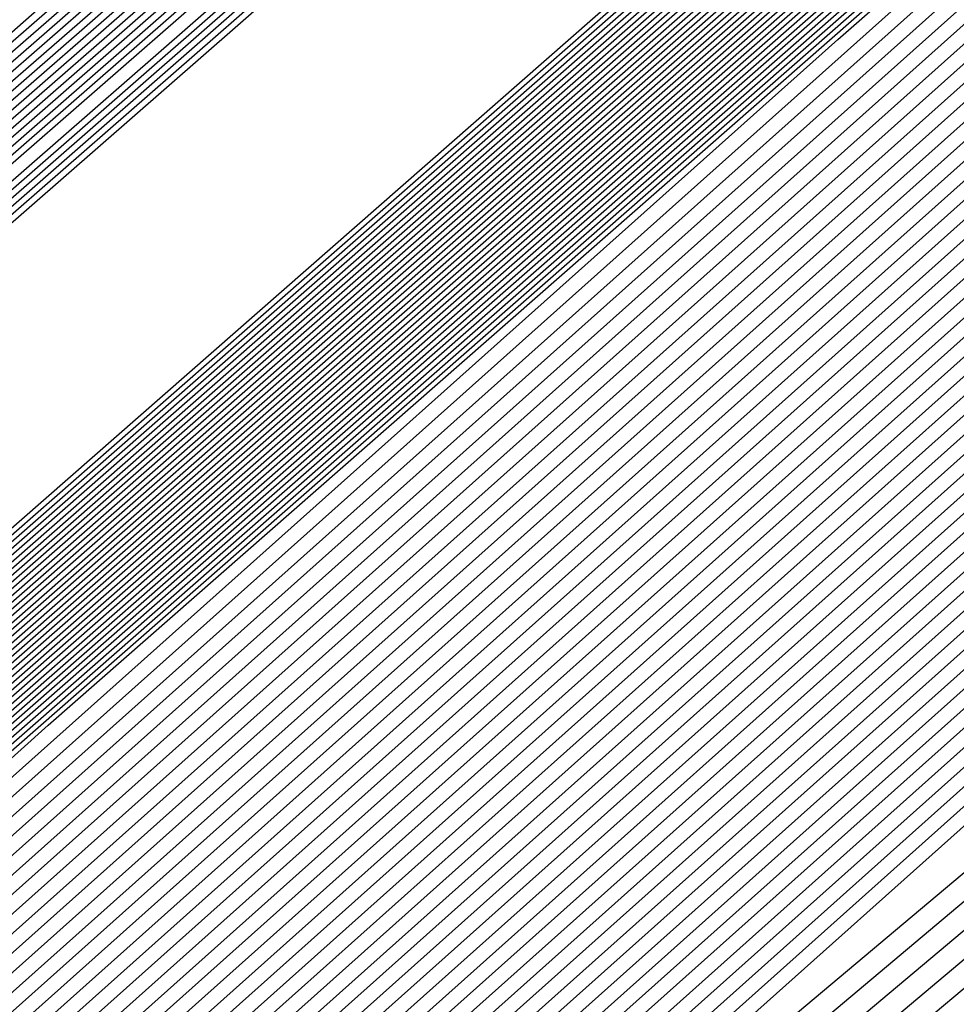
# Model space of a CAD drawing. Extents: x 3249832 to 3255657, y 13789405 to 13793316.
# Tile 758 of 1056: x 3253207.382 to 3253207.519, y 13791256.553 to 13791256.697. Entities that reach past the tile are written whole.
import ezdxf

# ---------------------------------------------------------------- set-up
doc = ezdxf.new("R2010")
doc.units = 0
doc.header["$LTSCALE"] = 100
doc.header["$MEASUREMENT"] = 0
for name, color, linetype in [('GRATIO_03231_CON', 1, 'CONTINUOUS'), ('GRATIO_0323_ICON', 1, 'CONTINUOUS'), ('TARGETS_EAST', 7, 'CONTINUOUS')]:
    doc.layers.add(name, color=color, linetype=linetype)

# ---------------------------------------------------------------- blocks, each defined once
blk = doc.blocks.new('Gratio_032316_contours')
at = {"layer": 'GRATIO_03231_CON', "color": 1, "linetype": 'Continuous', "flags": 128}
for points in [[(3253179.55027, 13791232.39503), (3253186.87441, 13791238.77001), (3253201.4775, 13791251.51898), (3253219.20823, 13791267.00714), (3253234.45763, 13791280.32933), (3253243.00028, 13791287.79153), (3253246.14511, 13791290.5444), (3253246.5846, 13791290.94974), (3253247.02187, 13791291.379), (3253250.20254, 13791294.24212), (3253258.88285, 13791301.95866), (3253274.44262, 13791315.73867), (3253292.7559, 13791331.95413), (3253308.32028, 13791345.76753)], [(3253180.16544, 13791232.93802), (3253187.28488, 13791239.13155), (3253201.72516, 13791251.73678), (3253219.33902, 13791267.12228), (3253234.51314, 13791280.37862), (3253243.01644, 13791287.80647), (3253246.14668, 13791290.54676), (3253246.58389, 13791290.95054), (3253247.01645, 13791291.37639), (3253250.16633, 13791294.21318), (3253258.7639, 13791301.85732), (3253274.17605, 13791315.50724), (3253292.31584, 13791331.56933), (3253307.73285, 13791345.25198)], [(3253180.78061, 13791233.481), (3253187.69534, 13791239.49309), (3253201.97282, 13791251.95458), (3253219.46981, 13791267.23741), (3253234.56866, 13791280.42791), (3253243.03259, 13791287.8214), (3253246.14825, 13791290.54912), (3253246.58317, 13791290.95133), (3253247.01103, 13791291.37378), (3253250.13013, 13791294.18424), (3253258.64495, 13791301.75599), (3253273.90947, 13791315.27582), (3253291.87577, 13791331.18453), (3253307.14542, 13791344.73643)], [(3253181.39578, 13791234.02399), (3253188.1058, 13791239.85463), (3253202.22048, 13791252.17237), (3253219.6006, 13791267.35254), (3253234.62418, 13791280.4772), (3253243.04874, 13791287.83633), (3253246.14982, 13791290.55149), (3253246.58246, 13791290.95213), (3253247.00561, 13791291.37117), (3253250.09393, 13791294.15529), (3253258.526, 13791301.65465), (3253273.6429, 13791315.0444), (3253291.4357, 13791330.79973), (3253306.55799, 13791344.22088)], [(3253182.62612, 13791235.10996), (3253188.92672, 13791240.5777), (3253202.71581, 13791252.60797), (3253219.86218, 13791267.58281), (3253234.73522, 13791280.57579), (3253243.08105, 13791287.8662), (3253246.15297, 13791290.55621), (3253246.58103, 13791290.95372), (3253246.99477, 13791291.36594), (3253250.02153, 13791294.09741), (3253258.2881, 13791301.45198), (3253273.10975, 13791314.58156), (3253290.55557, 13791330.03014), (3253305.38313, 13791343.18978)], [(3253183.24129, 13791235.65295), (3253189.33718, 13791240.93924), (3253202.96347, 13791252.82577), (3253219.99297, 13791267.69794), (3253234.79073, 13791280.62508), (3253243.0972, 13791287.88113), (3253246.15454, 13791290.55858), (3253246.58032, 13791290.95452), (3253246.98935, 13791291.36333), (3253249.98532, 13791294.06847), (3253258.16915, 13791301.35065), (3253272.84317, 13791314.35013), (3253290.11551, 13791329.64534), (3253304.7957, 13791342.67423)], [(3253189.74764, 13791241.30078), (3253203.21113, 13791253.04357), (3253220.12376, 13791267.81308), (3253234.84625, 13791280.67437), (3253243.11336, 13791287.89607), (3253246.15611, 13791290.56094), (3253246.57961, 13791290.95531), (3253246.98393, 13791291.36072), (3253249.94912, 13791294.03953), (3253258.05019, 13791301.24931), (3253272.5766, 13791314.11871), (3253289.67544, 13791329.26055), (3253304.20827, 13791342.15868)], [(3253190.1581, 13791241.66232), (3253203.45879, 13791253.26136), (3253220.25455, 13791267.92821), (3253234.90177, 13791280.72366), (3253243.12951, 13791287.911), (3253246.15768, 13791290.5633), (3253246.57889, 13791290.95611), (3253246.97851, 13791291.35811), (3253249.91292, 13791294.01058), (3253257.93124, 13791301.14798), (3253272.31002, 13791313.88729), (3253289.23538, 13791328.87575), (3253303.62084, 13791341.64313)], [(3253190.97902, 13791242.38539), (3253203.95411, 13791253.69696), (3253220.51613, 13791268.15847), (3253235.01281, 13791280.82224), (3253243.16182, 13791287.94087), (3253246.16082, 13791290.56803), (3253246.57747, 13791290.9577), (3253246.96767, 13791291.35288), (3253249.84051, 13791293.9527), (3253257.69334, 13791300.94531), (3253271.77687, 13791313.42445), (3253288.35525, 13791328.10615), (3253302.44598, 13791340.61203)], [(3253191.38948, 13791242.74693), (3253204.20177, 13791253.91476), (3253220.64692, 13791268.27361), (3253235.06832, 13791280.87154), (3253243.17797, 13791287.9558), (3253246.1624, 13791290.57039), (3253246.57675, 13791290.9585), (3253246.96225, 13791291.35027), (3253249.80431, 13791293.92376), (3253257.57439, 13791300.84397), (3253271.51029, 13791313.19303), (3253287.91518, 13791327.72135), (3253301.85855, 13791340.09648)], [(3253191.79994, 13791243.10847), (3253204.44943, 13791254.13256), (3253220.77772, 13791268.38874), (3253235.12384, 13791280.92083), (3253243.19412, 13791287.97073), (3253246.16397, 13791290.57276), (3253246.57604, 13791290.95929), (3253246.95683, 13791291.34766), (3253249.76811, 13791293.89481), (3253257.45544, 13791300.74264), (3253271.24372, 13791312.9616), (3253287.47511, 13791327.33655), (3253301.27112, 13791339.58093)], [(3253192.2104, 13791243.47001), (3253204.69709, 13791254.35035), (3253220.90851, 13791268.50387), (3253235.17936, 13791280.97012), (3253243.21028, 13791287.98567), (3253246.16554, 13791290.57512), (3253246.57533, 13791290.96009), (3253246.95142, 13791291.34505), (3253249.73191, 13791293.86587), (3253257.33649, 13791300.6413), (3253270.97714, 13791312.73018), (3253287.03505, 13791326.95176), (3253300.68369, 13791339.06538)]]:
    blk.add_lwpolyline(points, dxfattribs=at)
at = {"layer": 'GRATIO_03231_CON', "color": 5, "linetype": 'Continuous', "flags": 128}
for points in [[(3253178.31993, 13791231.30905), (3253186.05349, 13791238.04694), (3253200.98218, 13791251.08338), (3253218.94665, 13791266.77688), (3253234.34659, 13791280.23075), (3253242.96798, 13791287.76167), (3253246.14197, 13791290.53967), (3253246.58603, 13791290.94815), (3253247.02107, 13791291.37394), (3253250.18182, 13791294.2177), (3253258.80647, 13791301.88356), (3253274.26937, 13791315.56557), (3253292.48955, 13791331.61762), (3253308.02221, 13791345.18354)], [(3253177.70476, 13791230.76607), (3253185.64303, 13791237.6854), (3253200.73452, 13791250.86558), (3253218.81586, 13791266.66175), (3253234.29107, 13791280.18146), (3253242.95182, 13791287.74673), (3253246.1404, 13791290.53731), (3253246.58674, 13791290.94735), (3253247.01436, 13791291.36584), (3253250.12102, 13791294.16091), (3253258.59804, 13791301.69555), (3253273.79626, 13791315.14336), (3253291.70456, 13791330.92064), (3253306.97134, 13791344.25434)], [(3253177.08958, 13791230.22308), (3253185.23257, 13791237.32386), (3253200.48686, 13791250.64779), (3253218.68507, 13791266.54661), (3253234.23556, 13791280.13216), (3253242.93567, 13791287.7318), (3253246.13883, 13791290.53495), (3253246.58745, 13791290.94656), (3253247.00766, 13791291.35773), (3253250.06022, 13791294.10413), (3253258.38961, 13791301.50754), (3253273.32314, 13791314.72115), (3253290.91956, 13791330.22366), (3253305.92046, 13791343.32515)], [(3253176.47441, 13791229.68009), (3253184.82211, 13791236.96232), (3253200.23919, 13791250.42999), (3253218.55428, 13791266.43148), (3253234.18004, 13791280.08287), (3253242.91952, 13791287.71687), (3253246.13725, 13791290.53258), (3253246.58817, 13791290.94576), (3253247.00095, 13791291.34963), (3253249.99942, 13791294.04734), (3253258.18118, 13791301.31953), (3253272.85003, 13791314.29894), (3253290.13456, 13791329.52668), (3253304.86958, 13791342.39595)], [(3253175.24407, 13791228.59412), (3253184.00119, 13791236.23925), (3253199.74387, 13791249.99439), (3253218.2927, 13791266.20121), (3253234.069, 13791279.98429), (3253242.88721, 13791287.687), (3253246.13411, 13791290.52786), (3253246.58959, 13791290.94417), (3253246.98754, 13791291.33342), (3253249.87782, 13791293.93376), (3253257.76432, 13791300.94351), (3253271.9038, 13791313.45451), (3253288.56457, 13791328.13272), (3253302.76783, 13791340.53756)], [(3253196.57706, 13791247.03615), (3253203.47105, 13791253.1938), (3253218.75951, 13791266.60126), (3253234.06971, 13791279.98413), (3253242.88772, 13791287.68662), (3253246.13462, 13791290.52731), (3253246.59031, 13791290.94338), (3253246.98083, 13791291.32532), (3253249.81702, 13791293.87697), (3253257.55589, 13791300.7555), (3253271.43068, 13791313.0323), (3253287.77957, 13791327.43574), (3253301.71695, 13791339.60837)], [(3253196.71057, 13791247.15254), (3253203.58621, 13791253.29381), (3253218.83398, 13791266.66558), (3253234.10345, 13791280.01283), (3253242.89801, 13791287.6948), (3253246.13636, 13791290.52784), (3253246.59102, 13791290.94258), (3253246.97413, 13791291.31721), (3253249.75622, 13791293.82018), (3253257.34746, 13791300.56749), (3253270.95757, 13791312.61009), (3253286.99457, 13791326.73875), (3253300.66608, 13791338.67918)], [(3253196.84408, 13791247.26894), (3253203.70137, 13791253.39382), (3253218.90845, 13791266.7299), (3253234.13718, 13791280.04153), (3253242.9083, 13791287.70297), (3253246.13809, 13791290.52836), (3253246.59174, 13791290.94178), (3253246.96742, 13791291.30911), (3253249.69542, 13791293.76339), (3253257.13903, 13791300.37948), (3253270.48445, 13791312.18788), (3253286.20957, 13791326.04177), (3253299.6152, 13791337.74998)], [(3253197.11109, 13791247.50174), (3253203.93169, 13791253.59384), (3253219.0574, 13791266.85855), (3253234.20465, 13791280.09892), (3253242.92888, 13791287.71932), (3253246.14156, 13791290.52941), (3253246.59316, 13791290.94019), (3253246.95401, 13791291.2929), (3253249.57383, 13791293.64981), (3253256.72217, 13791300.00346), (3253269.53822, 13791311.34346), (3253284.63958, 13791324.64781), (3253297.51345, 13791335.89159)], [(3253197.2446, 13791247.61813), (3253204.04685, 13791253.69384), (3253219.13187, 13791266.92287), (3253234.23839, 13791280.12762), (3253242.93918, 13791287.72749), (3253246.1433, 13791290.52994), (3253246.59388, 13791290.9394), (3253246.9473, 13791291.28479), (3253249.51303, 13791293.59302), (3253256.51374, 13791299.81545), (3253269.06511, 13791310.92125), (3253283.85458, 13791323.95083), (3253296.46257, 13791334.9624)], [(3253197.37811, 13791247.73453), (3253204.16201, 13791253.79385), (3253219.20635, 13791266.98719), (3253234.27212, 13791280.15631), (3253242.94947, 13791287.73567), (3253246.14503, 13791290.53046), (3253246.59459, 13791290.9386), (3253246.9406, 13791291.27669), (3253249.45223, 13791293.53623), (3253256.30531, 13791299.62744), (3253268.59199, 13791310.49904), (3253283.06958, 13791323.25385), (3253295.41169, 13791334.0332)], [(3253197.51162, 13791247.85093), (3253204.27717, 13791253.89386), (3253219.28082, 13791267.05151), (3253234.30586, 13791280.18501), (3253242.95976, 13791287.74384), (3253246.14676, 13791290.53099), (3253246.5953, 13791290.9378), (3253246.93389, 13791291.26859), (3253249.39143, 13791293.47944), (3253256.09688, 13791299.43942), (3253268.11888, 13791310.07683), (3253282.28459, 13791322.55687), (3253294.36082, 13791333.10401)], [(3253197.77863, 13791248.08372), (3253204.50749, 13791254.09388), (3253219.42977, 13791267.18016), (3253234.37333, 13791280.2424), (3253242.98034, 13791287.76019), (3253246.15023, 13791290.53204), (3253246.59673, 13791290.93621), (3253246.92048, 13791291.25238), (3253249.26983, 13791293.36586), (3253255.68002, 13791299.0634), (3253267.17265, 13791309.2324), (3253280.71459, 13791321.16291), (3253292.25906, 13791331.24562), (3253298.86322, 13791336.86351)], [(3253197.91214, 13791248.20012), (3253204.62265, 13791254.19388), (3253219.50424, 13791267.24448), (3253234.40706, 13791280.2711), (3253242.99064, 13791287.76837), (3253246.15197, 13791290.53257), (3253246.59744, 13791290.93542), (3253246.91378, 13791291.24427), (3253249.20903, 13791293.30907), (3253255.47159, 13791298.87539), (3253266.69953, 13791308.81019), (3253279.9296, 13791320.46593), (3253291.20819, 13791330.31643), (3253297.66843, 13791335.81202)], [(3253198.04565, 13791248.31651), (3253204.73781, 13791254.29389), (3253219.57872, 13791267.3088), (3253234.4408, 13791280.2998), (3253243.00093, 13791287.77654), (3253246.1537, 13791290.53309), (3253246.59816, 13791290.93462), (3253246.90707, 13791291.23617), (3253249.14823, 13791293.25228), (3253255.26316, 13791298.68738), (3253266.22642, 13791308.38798), (3253279.1446, 13791319.76895), (3253290.15731, 13791329.38723), (3253296.47364, 13791334.76054)], [(3253198.17916, 13791248.43291), (3253204.85297, 13791254.3939), (3253219.65319, 13791267.37312), (3253234.47453, 13791280.32849), (3253243.01122, 13791287.78471), (3253246.15544, 13791290.53362), (3253246.59887, 13791290.93382), (3253246.90036, 13791291.22806), (3253249.08743, 13791293.19549), (3253255.05473, 13791298.49937), (3253265.7533, 13791307.96577), (3253278.3596, 13791319.07197), (3253289.10643, 13791328.45804), (3253295.27885, 13791333.70905)], [(3253198.44617, 13791248.6657), (3253205.08329, 13791254.59392), (3253219.80214, 13791267.50177), (3253234.542, 13791280.38589), (3253243.0318, 13791287.80106), (3253246.15891, 13791290.53467), (3253246.6003, 13791290.93223), (3253246.88695, 13791291.21186), (3253248.96583, 13791293.08191), (3253254.63787, 13791298.12335), (3253264.80707, 13791307.12135), (3253276.7896, 13791317.678), (3253287.00468, 13791326.59965), (3253292.88927, 13791331.60608), (3253295.95133, 13791334.07094)], [(3253198.57968, 13791248.7821), (3253205.19845, 13791254.69392), (3253219.87661, 13791267.56609), (3253234.57574, 13791280.41459), (3253243.04209, 13791287.80924), (3253246.16064, 13791290.53519), (3253246.60101, 13791290.93144), (3253246.88025, 13791291.20375), (3253248.90503, 13791293.02512), (3253254.42944, 13791297.93534), (3253264.33396, 13791306.69914), (3253276.00461, 13791316.98102), (3253285.9538, 13791325.67045), (3253291.69448, 13791330.55459), (3253294.7416, 13791333.01142)], [(3253198.71319, 13791248.8985), (3253205.31361, 13791254.79393), (3253219.95108, 13791267.63041), (3253234.60947, 13791280.44328), (3253243.05239, 13791287.81741), (3253246.16237, 13791290.53572), (3253246.60172, 13791290.93064), (3253246.87354, 13791291.19565), (3253248.84423, 13791292.96834), (3253254.22101, 13791297.74733), (3253263.86084, 13791306.27693), (3253275.21961, 13791316.28404), (3253284.90293, 13791324.74126), (3253290.49969, 13791329.50311), (3253293.53187, 13791331.9519)], [(3253198.8467, 13791249.0149), (3253205.42877, 13791254.89394), (3253220.02556, 13791267.69473), (3253234.64321, 13791280.47198), (3253243.06268, 13791287.82558), (3253246.16411, 13791290.53624), (3253246.60244, 13791290.92984), (3253246.86684, 13791291.18754), (3253248.78343, 13791292.91155), (3253254.01258, 13791297.55932), (3253263.38773, 13791305.85472), (3253274.43461, 13791315.58706), (3253283.85205, 13791323.81207), (3253289.3049, 13791328.45162), (3253292.32214, 13791330.89237), (3253295.39879, 13791333.38715)], [(3253199.11371, 13791249.24769), (3253205.65909, 13791255.09396), (3253220.17451, 13791267.82338), (3253234.71068, 13791280.52937), (3253243.08326, 13791287.84193), (3253246.16758, 13791290.53729), (3253246.60386, 13791290.92825), (3253246.85342, 13791291.17133), (3253248.66183, 13791292.79797), (3253253.59572, 13791297.1833), (3253262.4415, 13791305.01029), (3253272.86462, 13791314.1931), (3253281.7503, 13791321.95368), (3253286.91532, 13791326.34865), (3253289.90268, 13791328.77333), (3253293.18693, 13791331.45768)], [(3253199.24722, 13791249.36409), (3253205.77425, 13791255.19397), (3253220.24898, 13791267.8877), (3253234.74441, 13791280.55807), (3253243.09355, 13791287.85011), (3253246.16931, 13791290.53782), (3253246.60458, 13791290.92746), (3253246.84672, 13791291.16323), (3253248.60103, 13791292.74118), (3253253.38729, 13791296.99529), (3253261.96839, 13791304.58808), (3253272.07962, 13791313.49612), (3253280.69942, 13791321.02448), (3253285.72053, 13791325.29717), (3253288.69295, 13791327.71381), (3253292.081, 13791330.49295), (3253297.61917, 13791335.1971)], [(3253199.38073, 13791249.48048), (3253205.88941, 13791255.29397), (3253220.32345, 13791267.95202), (3253234.77815, 13791280.58677), (3253243.10385, 13791287.85828), (3253246.17105, 13791290.53834), (3253246.60529, 13791290.92666), (3253246.84001, 13791291.15513), (3253248.54023, 13791292.68439), (3253253.17886, 13791296.80728), (3253261.49527, 13791304.16587), (3253271.29462, 13791312.79914), (3253279.64854, 13791320.09529), (3253284.52574, 13791324.24568), (3253287.48322, 13791326.65429), (3253290.97507, 13791329.52822), (3253296.71525, 13791334.41022)], [(3253199.51424, 13791249.59688), (3253206.00457, 13791255.39398), (3253220.39793, 13791268.01634), (3253234.81188, 13791280.61546), (3253243.11414, 13791287.86646), (3253246.17278, 13791290.53887), (3253246.606, 13791290.92586), (3253246.83331, 13791291.14702), (3253248.47943, 13791292.6276), (3253252.97044, 13791296.61927), (3253261.02215, 13791303.74366), (3253270.50962, 13791312.10216), (3253278.59767, 13791319.16609), (3253283.33095, 13791323.1942), (3253286.27349, 13791325.59476), (3253289.86914, 13791328.56348), (3253295.81132, 13791333.62334)], [(3253199.78125, 13791249.82967), (3253206.23489, 13791255.594), (3253220.54687, 13791268.14499), (3253234.87935, 13791280.67286), (3253243.13472, 13791287.8828), (3253246.17625, 13791290.53992), (3253246.60743, 13791290.92427), (3253246.8199, 13791291.13081), (3253248.35784, 13791292.51402), (3253252.55358, 13791296.24325), (3253260.07593, 13791302.89924), (3253268.93963, 13791310.70819), (3253276.49591, 13791317.3077), (3253280.94137, 13791321.09123), (3253283.85403, 13791323.47572), (3253287.65728, 13791326.63402), (3253294.00347, 13791332.04958)], [(3253199.91476, 13791249.94607), (3253206.35005, 13791255.69401), (3253220.62135, 13791268.20931), (3253234.91309, 13791280.70156), (3253243.14501, 13791287.89098), (3253246.17798, 13791290.54045), (3253246.60814, 13791290.92348), (3253246.81319, 13791291.12271), (3253248.29704, 13791292.45723), (3253252.34515, 13791296.05524), (3253259.60281, 13791302.47703), (3253268.15463, 13791310.01121), (3253275.44504, 13791316.37851), (3253279.74658, 13791320.03974), (3253282.6443, 13791322.4162), (3253286.55135, 13791325.66929), (3253293.09954, 13791331.2627), (3253300.79521, 13791337.86923)], [(3253200.04827, 13791250.06247), (3253206.46521, 13791255.79401), (3253220.69582, 13791268.27363), (3253234.94682, 13791280.73025), (3253243.15531, 13791287.89915), (3253246.17972, 13791290.54097), (3253246.60886, 13791290.92268), (3253246.80649, 13791291.1146), (3253248.23624, 13791292.40044), (3253252.13672, 13791295.86723), (3253259.1297, 13791302.05482), (3253267.36963, 13791309.31423), (3253274.39416, 13791315.44932), (3253278.55179, 13791318.98826), (3253281.43456, 13791321.35667), (3253285.44542, 13791324.70455), (3253292.19561, 13791330.47582), (3253300.12972, 13791337.29016)], [(3253200.18178, 13791250.17887), (3253206.58037, 13791255.89402), (3253220.77029, 13791268.33795), (3253234.98056, 13791280.75895), (3253243.1656, 13791287.90733), (3253246.18145, 13791290.5415), (3253246.60957, 13791290.92188), (3253246.79978, 13791291.1065), (3253248.17544, 13791292.34365), (3253251.92829, 13791295.67922), (3253258.65658, 13791301.63261), (3253266.58464, 13791308.61725), (3253273.34328, 13791314.52012), (3253277.357, 13791317.93677), (3253280.22483, 13791320.29715), (3253284.33949, 13791323.73982), (3253291.29169, 13791329.68894), (3253299.46423, 13791336.71108)], [(3253200.44879, 13791250.41166), (3253206.81069, 13791256.09404), (3253220.91924, 13791268.4666), (3253235.04803, 13791280.81634), (3253243.18618, 13791287.92368), (3253246.18492, 13791290.54255), (3253246.611, 13791290.92029), (3253246.78637, 13791291.09029), (3253248.05384, 13791292.23007), (3253251.51143, 13791295.3032), (3253257.71035, 13791300.78818), (3253265.01464, 13791307.22329), (3253271.24153, 13791312.66173), (3253274.96742, 13791315.8338), (3253277.80537, 13791318.17811), (3253282.12763, 13791321.81036), (3253289.48383, 13791328.11518), (3253298.13324, 13791335.55292)], [(3253200.5823, 13791250.52806), (3253206.92586, 13791256.19405), (3253220.99372, 13791268.53092), (3253235.08176, 13791280.84504), (3253243.19647, 13791287.93185), (3253246.18666, 13791290.54307), (3253246.61171, 13791290.9195), (3253246.77966, 13791291.08219), (3253247.99304, 13791292.17328), (3253251.303, 13791295.11519), (3253257.23724, 13791300.36597), (3253264.22964, 13791306.52631), (3253270.19065, 13791311.73254), (3253273.77263, 13791314.78231), (3253276.59564, 13791317.11859), (3253281.0217, 13791320.84562), (3253288.57991, 13791327.3283), (3253297.46775, 13791334.97385)], [(3253200.71581, 13791250.64445), (3253207.04102, 13791256.29406), (3253221.06819, 13791268.59524), (3253235.1155, 13791280.87374), (3253243.20676, 13791287.94002), (3253246.18839, 13791290.5436), (3253246.61242, 13791290.9187), (3253246.77296, 13791291.07408), (3253247.93224, 13791292.11649), (3253251.09457, 13791294.92718), (3253256.76412, 13791299.94376), (3253263.44465, 13791305.82933), (3253269.13978, 13791310.80334), (3253272.57784, 13791313.73083), (3253275.38591, 13791316.05906), (3253279.91577, 13791319.88089), (3253287.67598, 13791326.54142), (3253296.80226, 13791334.39477)], [(3253200.84932, 13791250.76085), (3253207.15618, 13791256.39406), (3253221.14266, 13791268.65956), (3253235.14923, 13791280.90243), (3253243.21706, 13791287.9482), (3253246.19012, 13791290.54412), (3253246.61314, 13791290.9179), (3253246.76625, 13791291.06598), (3253247.87144, 13791292.0597), (3253250.88614, 13791294.73917), (3253256.29101, 13791299.52155), (3253262.65965, 13791305.13235), (3253268.0889, 13791309.87415), (3253271.38305, 13791312.67934), (3253274.17618, 13791314.99954), (3253278.80984, 13791318.91616), (3253286.77206, 13791325.75454), (3253296.13677, 13791333.81569)], [(3253201.11633, 13791250.99365), (3253207.3865, 13791256.59408), (3253221.29161, 13791268.78821), (3253235.2167, 13791280.95983), (3253243.23764, 13791287.96455), (3253246.19359, 13791290.54517), (3253246.61456, 13791290.91631), (3253246.75284, 13791291.04977), (3253247.74984, 13791291.94612), (3253250.46928, 13791294.36315), (3253255.34478, 13791298.67713), (3253261.08965, 13791303.73839), (3253265.98715, 13791308.01576), (3253268.99347, 13791310.57637), (3253271.75672, 13791312.8805), (3253276.59798, 13791316.9867), (3253284.9642, 13791324.18078), (3253294.80578, 13791332.65754)], [(3253201.24984, 13791251.11004), (3253207.50166, 13791256.69409), (3253221.36608, 13791268.85253), (3253235.25044, 13791280.98852), (3253243.24793, 13791287.97272), (3253246.19533, 13791290.5457), (3253246.61528, 13791290.91552), (3253246.74613, 13791291.04167), (3253247.68904, 13791291.88933), (3253250.26085, 13791294.17514), (3253254.87166, 13791298.25492), (3253260.30466, 13791303.04141), (3253264.93627, 13791307.08657), (3253267.79868, 13791309.52489), (3253270.54699, 13791311.82097), (3253275.49205, 13791316.02196), (3253284.06028, 13791323.3939), (3253294.14029, 13791332.07846)], [(3253201.38335, 13791251.22644), (3253207.61682, 13791256.7941), (3253221.44056, 13791268.91685), (3253235.28417, 13791281.01722), (3253243.25822, 13791287.9809), (3253246.19706, 13791290.54622), (3253246.61599, 13791290.91472), (3253246.73943, 13791291.03356), (3253247.62824, 13791291.83254), (3253250.05242, 13791293.98713), (3253254.39855, 13791297.83271), (3253259.51966, 13791302.34443), (3253263.88539, 13791306.15737), (3253266.60389, 13791308.4734), (3253269.33726, 13791310.76145), (3253274.38613, 13791315.05723), (3253283.15635, 13791322.60702), (3253293.4748, 13791331.49938)], [(3253201.51686, 13791251.34284), (3253207.73198, 13791256.8941), (3253221.51503, 13791268.98117), (3253235.31791, 13791281.04592), (3253243.26852, 13791287.98907), (3253246.1988, 13791290.54675), (3253246.6167, 13791290.91393), (3253246.73272, 13791291.02546), (3253247.56744, 13791291.77576), (3253249.84399, 13791293.79912), (3253253.92543, 13791297.41049), (3253258.73466, 13791301.64744), (3253262.83452, 13791305.22818), (3253265.4091, 13791307.42192), (3253268.12753, 13791309.70193), (3253273.2802, 13791314.0925), (3253282.25242, 13791321.82014), (3253292.80931, 13791330.9203), (3253301.81088, 13791338.63068)], [(3253201.78387, 13791251.57563), (3253207.9623, 13791257.09412), (3253221.66398, 13791269.10982), (3253235.38538, 13791281.10331), (3253243.2891, 13791288.00542), (3253246.20227, 13791290.5478), (3253246.61813, 13791290.91233), (3253246.71931, 13791291.00925), (3253247.44584, 13791291.66218), (3253249.42713, 13791293.4231), (3253252.9792, 13791296.56607), (3253257.16467, 13791300.25348), (3253260.73276, 13791303.36979), (3253263.01952, 13791305.31895), (3253265.70807, 13791307.58288), (3253271.06834, 13791312.16303), (3253280.44457, 13791320.24638), (3253291.47832, 13791329.76215), (3253300.88547, 13791337.82513)], [(3253201.91738, 13791251.69203), (3253208.07746, 13791257.19413), (3253221.73845, 13791269.17414), (3253235.41911, 13791281.13201), (3253243.29939, 13791288.01359), (3253246.204, 13791290.54832), (3253246.61884, 13791290.91154), (3253246.71261, 13791291.00114), (3253247.38504, 13791291.60539), (3253249.2187, 13791293.23509), (3253252.50609, 13791296.14386), (3253256.37967, 13791299.5565), (3253259.68189, 13791302.44059), (3253261.82473, 13791304.26746), (3253264.49834, 13791306.52336), (3253269.96241, 13791311.1983), (3253279.54064, 13791319.4595), (3253290.81283, 13791329.18307), (3253300.42277, 13791337.42236)], [(3253202.05089, 13791251.80842), (3253208.19262, 13791257.29414), (3253221.81293, 13791269.23846), (3253235.45285, 13791281.16071), (3253243.30968, 13791288.02177), (3253246.20573, 13791290.54885), (3253246.61956, 13791290.91074), (3253246.7059, 13791290.99304), (3253247.32424, 13791291.5486), (3253249.01027, 13791293.04708), (3253252.03297, 13791295.72165), (3253255.59467, 13791298.85952), (3253258.63101, 13791301.5114), (3253260.62994, 13791303.21597), (3253263.28861, 13791305.46384), (3253268.85648, 13791310.23357), (3253278.63672, 13791318.67262), (3253290.14734, 13791328.60399), (3253299.96006, 13791337.01958)], [(3253222.18973, 13791268.9562), (3253208.47101, 13791257.20698), (3253202.18439, 13791251.92482), (3253202.18439, 13791251.92482), (3253208.30778, 13791257.39414), (3253221.8874, 13791269.30278)], [(3253222.33685, 13791269.08692), (3253208.70035, 13791257.40813), (3253202.45141, 13791252.15761), (3253202.45141, 13791252.15761), (3253208.5381, 13791257.59416), (3253222.03635, 13791269.43142)], [(3253222.41042, 13791269.15229), (3253208.81502, 13791257.50869), (3253202.58492, 13791252.27401), (3253202.58492, 13791252.27401), (3253208.65326, 13791257.69417), (3253222.11082, 13791269.49575)], [(3253222.48398, 13791269.21765), (3253208.92969, 13791257.60926), (3253202.71843, 13791252.39041), (3253202.71843, 13791252.39041), (3253208.76842, 13791257.79418), (3253222.18529, 13791269.56007)], [(3253222.55754, 13791269.28301), (3253209.04436, 13791257.70983), (3253202.85194, 13791252.50681), (3253202.85193, 13791252.50681), (3253208.88358, 13791257.89419), (3253222.25977, 13791269.62439)], [(3253222.70467, 13791269.41374), (3253209.2737, 13791257.91097), (3253203.11895, 13791252.7396), (3253203.11895, 13791252.7396), (3253209.1139, 13791258.0942), (3253222.40871, 13791269.75304)], [(3253222.77823, 13791269.4791), (3253209.38837, 13791258.01154), (3253203.25246, 13791252.856), (3253203.25246, 13791252.856), (3253209.22906, 13791258.19421), (3253222.48319, 13791269.81736)], [(3253222.8518, 13791269.54447), (3253209.50304, 13791258.11211), (3253203.38597, 13791252.97239), (3253203.38597, 13791252.97239), (3253209.34422, 13791258.29422), (3253222.55766, 13791269.88168)], [(3253222.92536, 13791269.60983), (3253209.61771, 13791258.21268), (3253203.51947, 13791253.08879), (3253203.51947, 13791253.08879), (3253209.45938, 13791258.39423), (3253222.63214, 13791269.946)], [(3253294.55593, 13791331.78482), (3253282.65133, 13791321.30274), (3253268.6032, 13791309.01445), (3253256.6338, 13791298.60027), (3253249.91373, 13791292.81609), (3253247.40711, 13791290.71997), (3253247.02638, 13791290.44557), (3253246.62867, 13791290.09727), (3253243.8498, 13791287.66252), (3253236.27025, 13791281.09954), (3253223.07249, 13791269.74056), (3253209.84706, 13791258.41382), (3253203.78649, 13791253.32159), (3253203.78649, 13791253.32159), (3253209.68971, 13791258.59423), (3253222.78114, 13791270.07458), (3253235.89161, 13791281.53353), (3253243.79641, 13791288.43297), (3253249.04881, 13791292.99861), (3253256.14655, 13791299.14707), (3253268.13516, 13791309.52901), (3253282.25127, 13791321.73092), (3253294.2793, 13791332.07331)], [(3253294.30341, 13791331.56698), (3253282.46184, 13791321.1404), (3253268.48808, 13791308.91717), (3253256.58203, 13791298.55815), (3253249.89752, 13791292.80461), (3253247.40414, 13791290.71961), (3253247.02543, 13791290.44664), (3253246.629, 13791290.09938), (3253243.85878, 13791287.67218), (3253236.30279, 13791281.1296), (3253223.14605, 13791269.80592), (3253209.96173, 13791258.51439), (3253203.92, 13791253.43798), (3253203.92, 13791253.43798), (3253209.80487, 13791258.69424), (3253222.85565, 13791270.13885), (3253235.92547, 13791281.56208), (3253243.80512, 13791288.43921), (3253249.03601, 13791292.98573), (3253256.09723, 13791299.1022), (3253268.02248, 13791309.42905), (3253282.06389, 13791321.56632), (3253294.02824, 13791331.85395)], [(3253294.05089, 13791331.34915), (3253282.27235, 13791320.97806), (3253268.37296, 13791308.8199), (3253256.53026, 13791298.51602), (3253249.8813, 13791292.79314), (3253247.40117, 13791290.71925), (3253247.02448, 13791290.44772), (3253246.62933, 13791290.10149), (3253243.86776, 13791287.68184), (3253236.33533, 13791281.15966), (3253223.21961, 13791269.87129), (3253210.0764, 13791258.61496), (3253204.05351, 13791253.55438), (3253204.05351, 13791253.55438), (3253209.92004, 13791258.79424), (3253222.93017, 13791270.20313), (3253235.95934, 13791281.59062), (3253243.81382, 13791288.44544), (3253249.02321, 13791292.97286), (3253256.04791, 13791299.05733), (3253267.90979, 13791309.32909), (3253281.87651, 13791321.40172), (3253293.77719, 13791331.63458)], [(3253293.79837, 13791331.13131), (3253282.08285, 13791320.81572), (3253268.25784, 13791308.72262), (3253256.47849, 13791298.4739), (3253249.86508, 13791292.78166), (3253247.39821, 13791290.71889), (3253247.02354, 13791290.4488), (3253246.62966, 13791290.1036), (3253243.87675, 13791287.6915), (3253236.36787, 13791281.18972), (3253223.29318, 13791269.93665), (3253210.19107, 13791258.71553), (3253204.18702, 13791253.67078), (3253204.18701, 13791253.67078), (3253210.0352, 13791258.89424), (3253223.00468, 13791270.26741), (3253235.9932, 13791281.61917), (3253243.82253, 13791288.45167), (3253249.01041, 13791292.95999), (3253255.9986, 13791299.01245), (3253267.79711, 13791309.22914), (3253281.68913, 13791321.23712), (3253293.52613, 13791331.41522)], [(3253281.70387, 13791320.49104), (3253268.02759, 13791308.52807), (3253256.37495, 13791298.38965), (3253249.83265, 13791292.75871), (3253247.39227, 13791290.71816), (3253247.02165, 13791290.45095), (3253246.63032, 13791290.10782), (3253243.89471, 13791287.71083), (3253236.43295, 13791281.24983), (3253223.4403, 13791270.06738), (3253210.42041, 13791258.91666), (3253204.45403, 13791253.90357), (3253204.45403, 13791253.90357), (3253210.2655, 13791259.09429), (3253223.15342, 13791270.39627), (3253236.05998, 13791281.67732), (3253243.49467, 13791288.16911), (3253246.23629, 13791290.55891), (3253246.63094, 13791290.89792), (3253246.97688, 13791291.19282), (3253249.38096, 13791293.27243), (3253255.90221, 13791298.92109), (3253267.57241, 13791309.02875), (3253281.31446, 13791320.90786)], [(3253281.51437, 13791320.3287), (3253267.91246, 13791308.4308), (3253256.32319, 13791298.34753), (3253249.81643, 13791292.74723), (3253247.38931, 13791290.7178), (3253247.0207, 13791290.45203), (3253246.63065, 13791290.10993), (3253243.90369, 13791287.72049), (3253236.4655, 13791281.27989), (3253223.51387, 13791270.13274), (3253210.53508, 13791259.01723), (3253204.58754, 13791254.01997), (3253204.58754, 13791254.01997), (3253210.38066, 13791259.1943), (3253223.22789, 13791270.4606), (3253236.0937, 13791281.70603), (3253243.50493, 13791288.17732), (3253246.23793, 13791290.55953), (3253246.63143, 13791290.89735), (3253246.97568, 13791291.19044), (3253249.36691, 13791293.25849), (3253255.85289, 13791298.87622), (3253267.45972, 13791308.92879), (3253281.12708, 13791320.74326)], [(3253281.32488, 13791320.16636), (3253267.79734, 13791308.33352), (3253256.27142, 13791298.30541), (3253249.80022, 13791292.73576), (3253247.38634, 13791290.71744), (3253247.01976, 13791290.4531), (3253246.63098, 13791290.11204), (3253243.91267, 13791287.73015), (3253236.49804, 13791281.30995), (3253223.58743, 13791270.1981), (3253210.64975, 13791259.1178), (3253204.72105, 13791254.13636), (3253204.72105, 13791254.13637), (3253210.49582, 13791259.2943), (3253223.30236, 13791270.52492), (3253236.12742, 13791281.73474), (3253243.51518, 13791288.18552), (3253246.23956, 13791290.56015), (3253246.63193, 13791290.89678), (3253246.97448, 13791291.18805), (3253249.35287, 13791293.24455), (3253255.80356, 13791298.83135), (3253267.34704, 13791308.82884), (3253280.9397, 13791320.57865)], [(3253281.13539, 13791320.00402), (3253267.68222, 13791308.23625), (3253256.21965, 13791298.26328), (3253249.784, 13791292.72428), (3253247.38337, 13791290.71708), (3253247.01881, 13791290.45418), (3253246.63131, 13791290.11416), (3253243.92165, 13791287.73981), (3253236.53058, 13791281.34001), (3253223.66099, 13791270.26347), (3253210.76442, 13791259.21837), (3253204.85455, 13791254.25276), (3253204.85455, 13791254.25276), (3253210.61098, 13791259.39431), (3253223.37683, 13791270.58925), (3253236.16114, 13791281.76345), (3253243.52543, 13791288.19373), (3253246.2412, 13791290.56077), (3253246.63242, 13791290.89621), (3253246.97329, 13791291.18567), (3253249.33882, 13791293.23061), (3253255.75424, 13791298.78648), (3253267.23435, 13791308.72888), (3253280.75231, 13791320.41405)], [(3253267.45197, 13791308.0417), (3253256.11611, 13791298.17904), (3253249.75157, 13791292.70133), (3253247.37744, 13791290.71635), (3253247.01692, 13791290.45633), (3253246.63197, 13791290.11838), (3253243.93961, 13791287.75913), (3253236.59567, 13791281.40012), (3253223.80812, 13791270.3942), (3253210.99376, 13791259.41951), (3253205.12157, 13791254.48556), (3253205.12157, 13791254.48556), (3253210.84129, 13791259.59433), (3253223.52577, 13791270.7179), (3253236.22858, 13791281.82086), (3253243.54593, 13791288.21014), (3253246.24446, 13791290.562), (3253246.6334, 13791290.89508), (3253246.97089, 13791291.1809), (3253249.31072, 13791293.20273), (3253255.65559, 13791298.69674), (3253267.00898, 13791308.52897)], [(3253267.33685, 13791307.94442), (3253256.06434, 13791298.13691), (3253249.73535, 13791292.68985), (3253247.37447, 13791290.71599), (3253247.01598, 13791290.45741), (3253246.6323, 13791290.12049), (3253243.9486, 13791287.76879), (3253236.62821, 13791281.43018), (3253223.88168, 13791270.45956), (3253211.10843, 13791259.52008), (3253205.25508, 13791254.60195), (3253205.25508, 13791254.60195), (3253210.95645, 13791259.69434), (3253223.60023, 13791270.78223), (3253236.2623, 13791281.84957), (3253243.55619, 13791288.21834), (3253246.2461, 13791290.56262), (3253246.63389, 13791290.89451), (3253246.96969, 13791291.17852), (3253249.29667, 13791293.18879), (3253255.60626, 13791298.65187), (3253266.8963, 13791308.42902)], [(3253267.22172, 13791307.84715), (3253256.01257, 13791298.09479), (3253249.71913, 13791292.67838), (3253247.37151, 13791290.71563), (3253247.01503, 13791290.45848), (3253246.63263, 13791290.1226), (3253243.95758, 13791287.77846), (3253236.66075, 13791281.46024), (3253223.95525, 13791270.52492), (3253211.2231, 13791259.62065), (3253205.38858, 13791254.71835), (3253205.38859, 13791254.71835), (3253211.07161, 13791259.79435), (3253223.6747, 13791270.84655), (3253236.29602, 13791281.87828), (3253243.56644, 13791288.22655), (3253246.24773, 13791290.56324), (3253246.63439, 13791290.89394), (3253246.9685, 13791291.17613), (3253249.28262, 13791293.17485), (3253255.55694, 13791298.607), (3253266.78361, 13791308.32906)], [(3253267.1066, 13791307.74987), (3253255.96081, 13791298.05266), (3253249.70292, 13791292.6669), (3253247.36854, 13791290.71526), (3253247.01409, 13791290.45956), (3253246.63296, 13791290.12471), (3253243.96656, 13791287.78812), (3253236.69329, 13791281.49029), (3253224.02881, 13791270.59029), (3253211.33777, 13791259.72122), (3253205.52209, 13791254.83475), (3253205.52209, 13791254.83475), (3253211.18677, 13791259.89435), (3253223.74917, 13791270.91088), (3253236.32974, 13791281.90699), (3253243.57669, 13791288.23475), (3253246.24937, 13791290.56386), (3253246.63488, 13791290.89337), (3253246.9673, 13791291.17375), (3253249.26858, 13791293.16091), (3253255.50762, 13791298.56213), (3253266.67093, 13791308.22911)], [(3253266.87636, 13791307.55532), (3253255.85727, 13791297.96842), (3253249.67048, 13791292.64395), (3253247.36261, 13791290.71454), (3253247.01219, 13791290.46171), (3253246.63362, 13791290.12893), (3253243.98452, 13791287.80744), (3253236.75838, 13791281.55041), (3253224.17594, 13791270.72101), (3253211.56711, 13791259.92236), (3253205.78911, 13791255.06754), (3253205.78911, 13791255.06754), (3253211.41709, 13791260.09437), (3253223.89811, 13791271.03953), (3253236.39717, 13791281.9644), (3253243.59719, 13791288.25117), (3253246.25263, 13791290.56509), (3253246.63586, 13791290.89224), (3253246.96491, 13791291.16898), (3253249.24048, 13791293.13303), (3253255.40897, 13791298.4724), (3253266.44556, 13791308.0292)], [(3253266.76123, 13791307.45805), (3253255.8055, 13791297.92629), (3253249.65427, 13791292.63247), (3253247.35964, 13791290.71418), (3253247.01125, 13791290.46279), (3253246.63395, 13791290.13104), (3253243.9935, 13791287.8171), (3253236.79092, 13791281.58047), (3253224.2495, 13791270.78638), (3253211.68179, 13791260.02293), (3253205.92262, 13791255.18394), (3253205.92262, 13791255.18394), (3253211.53225, 13791260.19438), (3253223.97258, 13791271.10386), (3253236.43089, 13791281.99311), (3253243.60744, 13791288.25937), (3253246.25427, 13791290.56571), (3253246.63635, 13791290.89167), (3253246.96371, 13791291.1666), (3253249.22643, 13791293.11909), (3253255.35964, 13791298.42753), (3253266.33287, 13791307.92924)], [(3253266.64611, 13791307.36077), (3253255.75373, 13791297.88417), (3253249.63805, 13791292.621), (3253247.35667, 13791290.71382), (3253247.0103, 13791290.46387), (3253246.63428, 13791290.13316), (3253244.00248, 13791287.82676), (3253236.82346, 13791281.61053), (3253224.32306, 13791270.85174), (3253211.79646, 13791260.1235), (3253206.05613, 13791255.30034), (3253206.05613, 13791255.30033), (3253211.64741, 13791260.29439), (3253224.04705, 13791271.16818), (3253236.46461, 13791282.02182), (3253243.6177, 13791288.26758), (3253246.2559, 13791290.56633), (3253246.63684, 13791290.8911), (3253246.96251, 13791291.16422), (3253249.21238, 13791293.10515), (3253255.31032, 13791298.38266), (3253266.22019, 13791307.82929)], [(3253266.53099, 13791307.2635), (3253255.70196, 13791297.84205), (3253249.62183, 13791292.60952), (3253247.35371, 13791290.71345), (3253247.00936, 13791290.46494), (3253246.63461, 13791290.13527), (3253244.01147, 13791287.83642), (3253236.856, 13791281.64058), (3253224.39663, 13791270.9171), (3253211.91113, 13791260.22407), (3253206.18963, 13791255.41673), (3253206.18963, 13791255.41673), (3253211.76257, 13791260.3944), (3253224.12152, 13791271.23251), (3253236.49833, 13791282.05053), (3253243.62795, 13791288.27578), (3253246.25754, 13791290.56695), (3253246.63734, 13791290.89054), (3253246.96131, 13791291.16183), (3253249.19833, 13791293.09121), (3253255.26099, 13791298.33779), (3253266.1075, 13791307.72933)], [(3253266.30074, 13791307.06895), (3253255.59843, 13791297.7578), (3253249.5894, 13791292.58657), (3253247.34778, 13791290.71273), (3253247.00747, 13791290.4671), (3253246.63526, 13791290.13949), (3253244.02943, 13791287.85574), (3253236.92109, 13791281.7007), (3253224.54375, 13791271.04783), (3253212.14047, 13791260.42521), (3253206.45665, 13791255.64953), (3253206.45665, 13791255.64953), (3253211.99289, 13791260.59441), (3253224.27046, 13791271.36115), (3253236.56577, 13791282.10794), (3253243.64845, 13791288.29219), (3253246.2608, 13791290.56818), (3253246.63832, 13791290.8894), (3253246.95892, 13791291.15707), (3253249.17024, 13791293.06333), (3253255.16235, 13791298.24805), (3253265.88213, 13791307.52942)], [(3253266.18562, 13791306.97167), (3253255.54666, 13791297.71567), (3253249.57318, 13791292.57509), (3253247.34481, 13791290.71237), (3253247.00652, 13791290.46817), (3253246.63559, 13791290.1416), (3253244.03841, 13791287.86541), (3253236.95363, 13791281.73076), (3253224.61732, 13791271.1132), (3253212.25514, 13791260.52577), (3253206.59016, 13791255.76592), (3253206.59016, 13791255.76592), (3253212.10805, 13791260.69442), (3253224.34492, 13791271.42548), (3253236.59949, 13791282.13665), (3253243.6587, 13791288.3004), (3253246.26244, 13791290.5688), (3253246.63881, 13791290.88883), (3253246.95772, 13791291.15468), (3253249.15619, 13791293.04939), (3253255.11302, 13791298.20318), (3253265.76944, 13791307.42947)], [(3253266.07049, 13791306.8744), (3253255.49489, 13791297.67355), (3253249.55697, 13791292.56362), (3253247.34184, 13791290.712), (3253247.00558, 13791290.46925), (3253246.63592, 13791290.14371), (3253244.04739, 13791287.87507), (3253236.98617, 13791281.76081), (3253224.69088, 13791271.17856), (3253212.36981, 13791260.62634), (3253206.72366, 13791255.88232), (3253206.72367, 13791255.88232), (3253212.22321, 13791260.79443), (3253224.41939, 13791271.4898), (3253236.63321, 13791282.16536), (3253243.66895, 13791288.30861), (3253246.26407, 13791290.56942), (3253246.6393, 13791290.88827), (3253246.95652, 13791291.1523), (3253249.14214, 13791293.03545), (3253255.0637, 13791298.15831), (3253265.65676, 13791307.32951)], [(3253265.95537, 13791306.77712), (3253255.44312, 13791297.63143), (3253249.54075, 13791292.55214), (3253247.33888, 13791290.71164), (3253247.00463, 13791290.47032), (3253246.63625, 13791290.14582), (3253244.05637, 13791287.88473), (3253237.01871, 13791281.79087), (3253224.76444, 13791271.24392), (3253212.48448, 13791260.72691), (3253206.85717, 13791255.99872), (3253206.85717, 13791255.99872), (3253212.33837, 13791260.89444), (3253224.49386, 13791271.55413), (3253236.66693, 13791282.19407), (3253243.67921, 13791288.31681), (3253246.26571, 13791290.57004), (3253246.6398, 13791290.8877), (3253246.95533, 13791291.14992), (3253249.12809, 13791293.02151), (3253255.01437, 13791298.11344), (3253265.54407, 13791307.22956)], [(3253265.72512, 13791306.58257), (3253255.33958, 13791297.54718), (3253249.50832, 13791292.52919), (3253247.33294, 13791290.71092), (3253247.00274, 13791290.47248), (3253246.63691, 13791290.15005), (3253244.07433, 13791287.90405), (3253237.0838, 13791281.85099), (3253224.91157, 13791271.37465), (3253212.71382, 13791260.92805), (3253207.12419, 13791256.23151), (3253207.12419, 13791256.23151), (3253212.56869, 13791261.09446), (3253224.6428, 13791271.68278), (3253236.73437, 13791282.25148), (3253243.69971, 13791288.33322), (3253246.26897, 13791290.57127), (3253246.64078, 13791290.88656), (3253246.95293, 13791291.14515), (3253249.1, 13791292.99362), (3253254.91572, 13791298.02371), (3253265.3187, 13791307.02965)], [(3253265.61, 13791306.4853), (3253255.28781, 13791297.50506), (3253249.4921, 13791292.51771), (3253247.32998, 13791290.71056), (3253247.0018, 13791290.47355), (3253246.63724, 13791290.15216), (3253244.08331, 13791287.91371), (3253237.11634, 13791281.88104), (3253224.98513, 13791271.44001), (3253212.82849, 13791261.02862), (3253207.2577, 13791256.34791), (3253207.2577, 13791256.34791), (3253212.68385, 13791261.19447), (3253224.71727, 13791271.7471), (3253236.76809, 13791282.28019), (3253243.70996, 13791288.34143), (3253246.27061, 13791290.57189), (3253246.64127, 13791290.88599), (3253246.95174, 13791291.14277), (3253249.08595, 13791292.97968), (3253254.8664, 13791297.97884), (3253265.20602, 13791306.92969)], [(3253265.49488, 13791306.38803), (3253255.23605, 13791297.46293), (3253249.47588, 13791292.50624), (3253247.32701, 13791290.71019), (3253247.00085, 13791290.47463), (3253246.63757, 13791290.15427), (3253244.0923, 13791287.92337), (3253237.14888, 13791281.9111), (3253225.0587, 13791271.50538), (3253212.94316, 13791261.12919), (3253207.39121, 13791256.46431), (3253207.39121, 13791256.46431), (3253212.79901, 13791261.29448), (3253224.79174, 13791271.81143), (3253236.80181, 13791282.3089), (3253243.72021, 13791288.34963), (3253246.27224, 13791290.57251), (3253246.64176, 13791290.88543), (3253246.95054, 13791291.14038), (3253249.0719, 13791292.96574), (3253254.81708, 13791297.93397), (3253265.09333, 13791306.82974)]]:
    blk.add_lwpolyline(points, dxfattribs=at)
at = {"layer": 'GRATIO_0323_ICON', "color": 7, "linetype": 'Continuous', "flags": 128}
for points in [[(3253175.85924, 13791229.13711), (3253184.41165, 13791236.60078), (3253199.99153, 13791250.21219), (3253218.42349, 13791266.31635), (3253234.12452, 13791280.03358), (3253242.90336, 13791287.70193), (3253246.13568, 13791290.53022), (3253246.58888, 13791290.94497), (3253246.99424, 13791291.34152), (3253249.93862, 13791293.99055), (3253257.97275, 13791301.13152), (3253272.37691, 13791313.87673), (3253289.34956, 13791328.8297), (3253303.81871, 13791341.46676)], [(3253182.01095, 13791234.56698), (3253188.51626, 13791240.21616), (3253202.46814, 13791252.39017), (3253219.73139, 13791267.46768), (3253234.6797, 13791280.5265), (3253243.0649, 13791287.85127), (3253246.1514, 13791290.55385), (3253246.58175, 13791290.95293), (3253247.00019, 13791291.36856), (3253250.05773, 13791294.12635), (3253258.40705, 13791301.55332), (3253273.37632, 13791314.81298), (3253290.99564, 13791330.41494), (3253305.97056, 13791343.70533)], [(3253196.97758, 13791247.38534), (3253203.81653, 13791253.49383), (3253218.98293, 13791266.79423), (3253234.17092, 13791280.07022), (3253242.91859, 13791287.71115), (3253246.13983, 13791290.52889), (3253246.59245, 13791290.94099), (3253246.96072, 13791291.301), (3253249.63462, 13791293.7066), (3253256.9306, 13791300.19147), (3253270.01134, 13791311.76567), (3253285.42458, 13791325.34479), (3253298.56432, 13791336.82079)], [(3253197.64512, 13791247.96732), (3253204.39233, 13791253.99387), (3253219.3553, 13791267.11584), (3253234.33959, 13791280.21371), (3253242.97005, 13791287.75202), (3253246.1485, 13791290.53152), (3253246.59602, 13791290.93701), (3253246.92719, 13791291.26048), (3253249.33063, 13791293.42265), (3253255.88845, 13791299.25141), (3253267.64576, 13791309.65462), (3253281.49959, 13791321.85989), (3253293.30994, 13791332.17482)], [(3253198.31266, 13791248.54931), (3253204.96813, 13791254.49391), (3253219.72766, 13791267.43745), (3253234.50827, 13791280.35719), (3253243.02151, 13791287.79289), (3253246.15717, 13791290.53414), (3253246.59958, 13791290.93303), (3253246.89366, 13791291.21996), (3253249.02663, 13791293.1387), (3253254.8463, 13791298.31136), (3253265.28019, 13791307.54356), (3253277.5746, 13791318.37498), (3253288.05556, 13791327.52884), (3253294.08406, 13791332.65756)], [(3253190.56856, 13791242.02386), (3253203.70645, 13791253.47916), (3253220.38534, 13791268.04334), (3253234.95729, 13791280.77295), (3253243.14566, 13791287.92593), (3253246.15925, 13791290.56567), (3253246.57818, 13791290.95691), (3253246.97309, 13791291.35549), (3253249.87672, 13791293.98164), (3253257.81229, 13791301.04664), (3253272.04344, 13791313.65587), (3253288.79531, 13791328.49095), (3253303.03341, 13791341.12758)], [(3253198.9802, 13791249.13129), (3253205.54393, 13791254.99395), (3253220.10003, 13791267.75905), (3253234.67694, 13791280.50068), (3253243.07297, 13791287.83376), (3253246.16584, 13791290.53677), (3253246.60315, 13791290.92905), (3253246.86013, 13791291.17944), (3253248.72263, 13791292.85476), (3253253.80415, 13791297.37131), (3253262.91461, 13791305.43251), (3253273.64961, 13791314.89008), (3253282.80117, 13791322.88287), (3253288.11011, 13791327.40014), (3253291.11241, 13791329.83285), (3253294.29286, 13791332.42241)], [(3253199.64774, 13791249.71328), (3253206.11974, 13791255.49399), (3253220.4724, 13791268.08067), (3253234.84562, 13791280.64416), (3253243.12443, 13791287.87463), (3253246.17452, 13791290.53939), (3253246.60672, 13791290.92507), (3253246.8266, 13791291.13892), (3253248.41864, 13791292.57081), (3253252.76201, 13791296.43126), (3253260.54904, 13791303.32145), (3253269.72463, 13791311.40518), (3253277.54679, 13791318.2369), (3253282.13616, 13791322.14271), (3253285.06376, 13791324.53524), (3253288.76321, 13791327.59875), (3253294.90739, 13791332.83646)], [(3253200.31528, 13791250.29526), (3253206.69554, 13791255.99403), (3253220.84477, 13791268.40227), (3253235.01429, 13791280.78765), (3253243.17589, 13791287.9155), (3253246.18319, 13791290.54202), (3253246.61028, 13791290.92109), (3253246.79307, 13791291.0984), (3253248.11464, 13791292.28686), (3253251.71986, 13791295.49121), (3253258.18347, 13791301.21039), (3253265.79964, 13791307.92027), (3253272.29241, 13791313.59093), (3253276.16221, 13791316.88528), (3253279.0151, 13791319.23763), (3253283.23356, 13791322.77509), (3253290.38776, 13791328.90206), (3253298.79874, 13791336.132)], [(3253192.62086, 13791243.83154), (3253204.94475, 13791254.56815), (3253221.0393, 13791268.61901), (3253235.23488, 13791281.01941), (3253243.22643, 13791288.0006), (3253246.16711, 13791290.57748), (3253246.57461, 13791290.96089), (3253246.946, 13791291.34243), (3253249.6957, 13791293.83693), (3253257.21754, 13791300.53997), (3253270.71056, 13791312.49876), (3253286.59498, 13791326.56696), (3253300.09626, 13791338.54983)], [(3253200.98282, 13791250.87725), (3253207.27134, 13791256.49407), (3253221.21714, 13791268.72389), (3253235.18297, 13791280.93113), (3253243.22735, 13791287.95637), (3253246.19186, 13791290.54465), (3253246.61385, 13791290.91711), (3253246.75955, 13791291.05787), (3253247.81064, 13791292.00291), (3253250.67771, 13791294.55116), (3253255.81789, 13791299.09934), (3253261.87465, 13791304.43537), (3253267.03802, 13791308.94496), (3253270.18826, 13791311.62786), (3253272.96645, 13791313.94002), (3253277.70391, 13791317.95143), (3253285.86813, 13791324.96766), (3253295.47128, 13791333.23661)], [(3253201.65036, 13791251.45923), (3253207.84714, 13791256.99411), (3253221.5895, 13791269.04549), (3253235.35164, 13791281.07462), (3253243.27881, 13791287.99724), (3253246.20053, 13791290.54727), (3253246.61742, 13791290.91313), (3253246.72602, 13791291.01735), (3253247.50664, 13791291.71897), (3253249.63556, 13791293.61111), (3253253.45232, 13791296.98828), (3253257.94966, 13791300.95046), (3253261.78364, 13791304.29898), (3253264.21431, 13791306.37043), (3253266.9178, 13791308.64241), (3253272.17427, 13791313.12777), (3253281.3485, 13791321.03326), (3253292.14381, 13791330.34122), (3253301.34818, 13791338.22791)], [(3253222.26329, 13791269.02156), (3253208.58568, 13791257.30755), (3253202.3179, 13791252.04122), (3253202.3179, 13791252.04122), (3253208.42294, 13791257.49415), (3253221.96187, 13791269.36711)], [(3253222.63111, 13791269.34838), (3253209.15903, 13791257.8104), (3253202.98544, 13791252.6232), (3253202.98544, 13791252.6232), (3253208.99874, 13791257.99419), (3253222.33424, 13791269.68871)], [(3253294.80845, 13791332.00265), (3253282.84083, 13791321.46507), (3253268.71833, 13791309.11172), (3253256.68557, 13791298.6424), (3253249.92995, 13791292.82756), (3253247.41007, 13791290.72034), (3253247.02732, 13791290.44449), (3253246.62834, 13791290.09516), (3253243.84082, 13791287.65286), (3253236.2377, 13791281.06949), (3253222.99892, 13791269.67519), (3253209.73238, 13791258.31325), (3253203.65298, 13791253.20519), (3253203.65298, 13791253.20519), (3253209.57454, 13791258.49423), (3253222.70663, 13791270.0103), (3253235.85774, 13791281.50498), (3253243.7877, 13791288.42674), (3253249.0616, 13791293.01148), (3253256.19586, 13791299.19195), (3253268.24784, 13791309.62896), (3253282.43865, 13791321.89552), (3253294.53035, 13791332.29267)], [(3253281.89336, 13791320.65338), (3253268.14271, 13791308.62535), (3253256.42672, 13791298.43178), (3253249.84887, 13791292.77018), (3253247.39524, 13791290.71852), (3253247.02259, 13791290.44987), (3253246.62999, 13791290.10571), (3253243.88573, 13791287.70117), (3253236.40041, 13791281.21978), (3253223.36674, 13791270.00201), (3253210.30574, 13791258.8161), (3253204.32052, 13791253.78717), (3253204.32052, 13791253.78717), (3253210.15034, 13791258.99428), (3253223.07895, 13791270.33195), (3253236.02626, 13791281.64861), (3253243.48442, 13791288.1609), (3253246.23466, 13791290.5583), (3253246.63045, 13791290.89848), (3253246.97808, 13791291.1952), (3253249.39501, 13791293.28637), (3253255.95153, 13791298.96595), (3253267.68509, 13791309.1287), (3253281.50184, 13791321.07246)], [(3253280.94589, 13791319.84168), (3253267.5671, 13791308.13897), (3253256.16788, 13791298.22116), (3253249.76778, 13791292.7128), (3253247.38041, 13791290.71671), (3253247.01787, 13791290.45526), (3253246.63164, 13791290.11627), (3253243.93063, 13791287.74947), (3253236.56312, 13791281.37006), (3253223.73456, 13791270.32883), (3253210.87909, 13791259.31894), (3253204.98806, 13791254.36916), (3253204.98806, 13791254.36916), (3253210.72614, 13791259.49432), (3253223.4513, 13791270.65358), (3253236.19486, 13791281.79216), (3253243.53568, 13791288.20193), (3253246.24283, 13791290.56139), (3253246.63291, 13791290.89565), (3253246.97209, 13791291.18328), (3253249.32477, 13791293.21667), (3253255.70491, 13791298.74161), (3253267.12167, 13791308.62893), (3253280.56493, 13791320.24945)], [(3253266.99148, 13791307.6526), (3253255.90904, 13791298.01054), (3253249.6867, 13791292.65542), (3253247.36557, 13791290.7149), (3253247.01314, 13791290.46064), (3253246.63329, 13791290.12682), (3253243.97554, 13791287.79778), (3253236.72583, 13791281.52035), (3253224.10237, 13791270.65565), (3253211.45244, 13791259.82179), (3253205.6556, 13791254.95114), (3253205.6556, 13791254.95114), (3253211.30193, 13791259.99436), (3253223.82364, 13791270.9752), (3253236.36345, 13791281.93569), (3253243.58694, 13791288.24296), (3253246.251, 13791290.56448), (3253246.63537, 13791290.89281), (3253246.9661, 13791291.17137), (3253249.25453, 13791293.14697), (3253255.45829, 13791298.51727), (3253266.55824, 13791308.12915)], [(3253266.41586, 13791307.16622), (3253255.65019, 13791297.79992), (3253249.60562, 13791292.59805), (3253247.35074, 13791290.71309), (3253247.00841, 13791290.46602), (3253246.63494, 13791290.13738), (3253244.02045, 13791287.84608), (3253236.88854, 13791281.67064), (3253224.47019, 13791270.98247), (3253212.0258, 13791260.32464), (3253206.32314, 13791255.53313), (3253206.32314, 13791255.53313), (3253211.87773, 13791260.49441), (3253224.19599, 13791271.29683), (3253236.53205, 13791282.07923), (3253243.6382, 13791288.28399), (3253246.25917, 13791290.56757), (3253246.63783, 13791290.88997), (3253246.96012, 13791291.15945), (3253249.18429, 13791293.07727), (3253255.21167, 13791298.29292), (3253265.99481, 13791307.62938)], [(3253265.84025, 13791306.67985), (3253255.39135, 13791297.5893), (3253249.52453, 13791292.54067), (3253247.33591, 13791290.71128), (3253247.00369, 13791290.4714), (3253246.63658, 13791290.14793), (3253244.06535, 13791287.89439), (3253237.05125, 13791281.82093), (3253224.83801, 13791271.30929), (3253212.59915, 13791260.82748), (3253206.99068, 13791256.11511), (3253206.99068, 13791256.11512), (3253212.45353, 13791260.99445), (3253224.56833, 13791271.61845), (3253236.70065, 13791282.22277), (3253243.68946, 13791288.32502), (3253246.26734, 13791290.57065), (3253246.64029, 13791290.88713), (3253246.95413, 13791291.14753), (3253249.11404, 13791293.00756), (3253254.96505, 13791298.06857), (3253265.43139, 13791307.1296)]]:
    blk.add_lwpolyline(points, dxfattribs=at)

msp = doc.modelspace()

# ---------------------------------------------------------------- block references
at = {"layer": 'TARGETS_EAST'}
msp.add_blockref('Gratio_032316_contours', (0, 0), dxfattribs=at)

doc.saveas('drawing.dxf')
